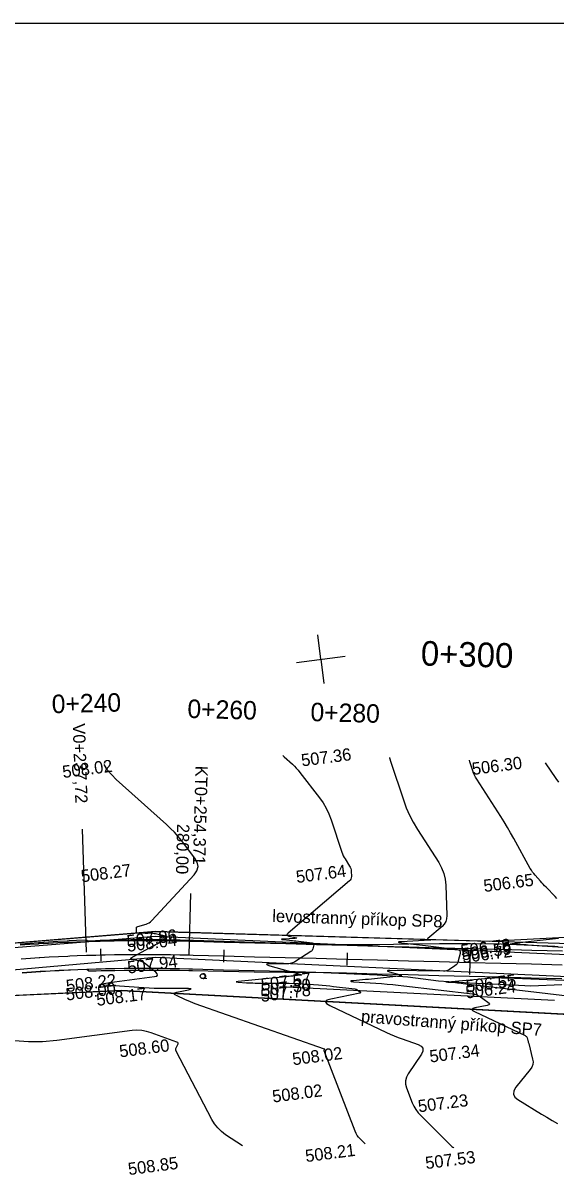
# Model space of a CAD drawing. Extents: x -636600 to -628587, y -1090963 to -1085869.
# Drawn here: x -629567.5 to -629480.9, y -1088270.2 to -1088083.1 of the extents above; entities that cross this region are included whole.
import ezdxf

# ---------------------------------------------------------------- set-up
doc = ezdxf.new("R2010")
doc.units = 0
for name, color, linetype in [('01_PARCELY_NÁVRH_PC', 7, 'Continuous'), ('06_ÚSES_IP_NAVRH', 7, 'Continuous'), ('08_LEGENDA_HV', 7, 'Continuous'), ('40', 7, 'Continuous'), ('42', 7, 'Continuous'), ('43', 7, 'Continuous'), ('Ex_Major Contours', 7, 'Continuous'), ('Ex_Minor Contours', 7, 'Continuous'), ('HEKTOMETRY100', 7, 'Continuous'), ('HEKTOMETRY20', 7, 'Continuous'), ('HL_BODY', 7, 'Continuous'), ('koty_vše', 7, 'Continuous'), ('POLOMERY', 7, 'Continuous'), ('popis', 7, 'Continuous'), ('situace_osa', 7, 'Continuous'), ('situace_těleso', 7, 'Continuous'), ('situace_vozovka', 7, 'Continuous'), ('síť křížků', 7, 'Continuous'), ('VRCHOLY', 7, 'Continuous')]:
    doc.layers.add(name, color=color, linetype=linetype)

msp = doc.modelspace()

# ---------------------------------------------------------------- linework, layer by layer
at = {"layer": '01_PARCELY_NÁVRH_PC'}
for points in [[(-629602.68, -1088235.29), (-629546.01, -1088230.69), (-629491.79, -1088232.23), (-629464.98, -1088230.84), (-629389.93, -1088233.94), (-629387.94, -1088234.58), (-629219.3, -1088240.34)], [(-629178.5, -1088248.88), (-629442.3, -1088243.56), (-629466.5, -1088244.8), (-629551.58, -1088240.26), (-629601.73, -1088242.63)]]:
    msp.add_lwpolyline(points, dxfattribs=at)
at = {"layer": '06_ÚSES_IP_NAVRH'}
msp.add_line((-629525.77, -1088239.59), (-629481.18, -1088241.81), dxfattribs=at)
at = {"layer": '08_LEGENDA_HV'}
msp.add_line((-629847.27, -1088083.08), (-628797.27, -1088083.08), dxfattribs=at)
at = {"layer": '40'}
for p, q in [((-629602.58, -1088236), (-629545.98, -1088231.41)), ((-629545.98, -1088231.41), (-629470.12, -1088234.83)), ((-629545.97, -1088234.93), (-629602.22, -1088239.89)), ((-629470.5, -1088238.43), (-629545.97, -1088234.93))]:
    msp.add_line(p, q, dxfattribs=at)
at = {"layer": '42'}
for p, q in [((-629546.01, -1088230.69), (-629602.68, -1088235.29)), ((-629470, -1088232.95), (-629546.01, -1088230.69)), ((-629601.73, -1088242.63), (-629551.58, -1088240.26)), ((-629551.58, -1088240.26), (-629466.5, -1088244.8))]:
    msp.add_line(p, q, dxfattribs=at)
at = {"layer": '43'}
for p, q in [((-629538.27, -1088238.34), (-629538.17, -1088238.33)), ((-629538.17, -1088238.33), (-629537.67, -1088238.26))]:
    msp.add_line(p, q, dxfattribs=at)
msp.add_circle((-629538.32, -1088237.94), 0.4, dxfattribs=at)
msp.add_arc((-629538.22, -1088237.93), 0.4, 267.0124, 104.498, dxfattribs=at)
at = {"layer": 'Ex_Major Contours'}
msp.add_lwpolyline([(-629525.31, -1088202.07), (-629525.11, -1088202.28), (-629523.75, -1088203.49), (-629523.42, -1088203.8), (-629523.11, -1088204.13), (-629522.8, -1088204.47), (-629522.52, -1088204.83), (-629519.35, -1088208.96), (-629518.77, -1088209.79), (-629518.26, -1088210.65), (-629517.83, -1088211.56), (-629517.47, -1088212.51), (-629515.72, -1088217.8), (-629515.62, -1088218.08), (-629515.5, -1088218.36), (-629515.36, -1088218.63), (-629515.2, -1088218.89), (-629514.46, -1088220.05), (-629514.35, -1088220.24), (-629514.27, -1088220.44), (-629514.22, -1088220.65), (-629514.2, -1088220.86), (-629514.17, -1088221.74), (-629514.19, -1088221.96), (-629514.24, -1088222.15), (-629514.35, -1088222.32), (-629514.49, -1088222.47), (-629524.46, -1088230.94), (-629524.61, -1088231.1), (-629524.64, -1088231.23), (-629524.55, -1088231.33), (-629524.34, -1088231.41), (-629523.29, -1088231.64), (-629523.09, -1088231.7), (-629523.02, -1088231.74), (-629523.09, -1088231.77), (-629523.3, -1088231.79), (-629525.25, -1088231.9), (-629525.44, -1088231.91), (-629525.5, -1088231.93), (-629525.44, -1088231.96), (-629525.25, -1088231.98), (-629524.23, -1088232.1), (-629523.98, -1088232.13), (-629523.72, -1088232.16), (-629523.47, -1088232.19), (-629523.21, -1088232.22), (-629520.53, -1088232.53), (-629520.4, -1088232.57), (-629520.31, -1088232.64), (-629520.28, -1088232.74), (-629520.29, -1088232.87), (-629520.44, -1088233.48), (-629520.48, -1088233.62), (-629520.55, -1088233.75), (-629520.65, -1088233.85), (-629520.77, -1088233.95), (-629523, -1088235.41), (-629523.43, -1088235.65), (-629523.88, -1088235.82), (-629524.34, -1088235.92), (-629524.83, -1088235.95), (-629527.37, -1088235.92), (-629527.81, -1088235.94), (-629527.97, -1088235.99), (-629527.84, -1088236.09), (-629527.41, -1088236.23), (-629522.54, -1088237.59), (-629522.34, -1088237.66), (-629522.27, -1088237.72), (-629522.35, -1088237.77), (-629522.56, -1088237.8), (-629523.69, -1088237.92), (-629523.98, -1088237.94), (-629524.26, -1088237.97), (-629524.55, -1088238), (-629524.83, -1088238.03), (-629532.56, -1088238.79), (-629532.81, -1088238.83), (-629532.9, -1088238.86), (-629532.81, -1088238.88), (-629532.56, -1088238.91), (-629531.19, -1088239), (-629530.84, -1088239.02), (-629530.5, -1088239.03), (-629530.16, -1088239.04), (-629529.81, -1088239.05), (-629525.77, -1088239.05), (-629525.02, -1088239.05), (-629524.27, -1088239.07), (-629523.52, -1088239.11), (-629522.77, -1088239.15), (-629519.52, -1088239.37), (-629518.9, -1088239.42), (-629518.28, -1088239.47), (-629517.67, -1088239.53), (-629517.06, -1088239.6), (-629513.63, -1088240.01), (-629513.51, -1088240.03), (-629513.39, -1088240.07), (-629513.27, -1088240.12), (-629513.16, -1088240.19), (-629512.74, -1088240.48), (-629512.66, -1088240.55), (-629512.64, -1088240.61), (-629512.68, -1088240.65), (-629512.78, -1088240.68), (-629517.52, -1088241.65), (-629518.16, -1088241.85), (-629518.39, -1088242.09), (-629518.22, -1088242.38), (-629517.65, -1088242.72), (-629508.47, -1088247.08), (-629507.85, -1088247.37), (-629507.21, -1088247.64), (-629506.58, -1088247.89), (-629505.93, -1088248.12), (-629503.33, -1088249.04), (-629502.81, -1088249.31), (-629502.55, -1088249.66), (-629502.55, -1088250.11), (-629502.8, -1088250.63), (-629504.94, -1088253.82), (-629505.23, -1088254.36), (-629505.36, -1088254.92), (-629505.35, -1088255.5), (-629505.2, -1088256.09), (-629504.27, -1088258.49), (-629504.01, -1088259.07), (-629503.7, -1088259.62), (-629503.32, -1088260.13), (-629502.89, -1088260.6), (-629497.95, -1088265.5), (-629497.83, -1088265.61), (-629497.71, -1088265.71), (-629497.58, -1088265.8), (-629497.53, -1088265.84)], dxfattribs=at)
at = {"layer": 'Ex_Minor Contours'}
for points in [[(-629507.98, -1088202.42), (-629507.97, -1088202.45), (-629507.74, -1088203.15), (-629505.7, -1088209.31), (-629505.24, -1088210.56), (-629504.71, -1088211.77), (-629504.11, -1088212.94), (-629503.43, -1088214.08), (-629499.98, -1088219.46), (-629499.5, -1088220.33), (-629499.15, -1088221.23), (-629498.93, -1088222.17), (-629498.83, -1088223.15), (-629498.66, -1088228.09), (-629498.69, -1088228.6), (-629498.84, -1088229.07), (-629499.08, -1088229.49), (-629499.44, -1088229.86), (-629501.77, -1088231.84), (-629501.82, -1088231.89), (-629501.82, -1088231.93), (-629501.8, -1088231.96), (-629501.73, -1088231.98), (-629501.41, -1088232.05), (-629501.35, -1088232.07), (-629501.33, -1088232.08), (-629501.35, -1088232.09), (-629501.41, -1088232.1), (-629506.04, -1088232.35), (-629506.41, -1088232.38), (-629506.54, -1088232.42), (-629506.42, -1088232.47), (-629506.05, -1088232.52), (-629504.09, -1088232.74), (-629503.6, -1088232.8), (-629503.11, -1088232.85), (-629502.62, -1088232.91), (-629502.13, -1088232.97), (-629496.95, -1088233.58), (-629496.7, -1088233.64), (-629496.54, -1088233.78), (-629496.48, -1088233.97), (-629496.5, -1088234.23), (-629496.8, -1088235.46), (-629496.88, -1088235.7), (-629497, -1088235.92), (-629497.16, -1088236.1), (-629497.36, -1088236.26), (-629498.24, -1088236.84), (-629498.46, -1088236.96), (-629498.7, -1088237.05), (-629498.95, -1088237.1), (-629499.2, -1088237.12), (-629507.94, -1088237.02), (-629508.24, -1088237.03), (-629508.35, -1088237.07), (-629508.26, -1088237.14), (-629507.97, -1088237.23), (-629506.42, -1088237.67), (-629506.13, -1088237.77), (-629506.03, -1088237.85), (-629506.14, -1088237.92), (-629506.44, -1088237.96), (-629509.92, -1088238.31), (-629510.41, -1088238.36), (-629510.89, -1088238.41), (-629511.38, -1088238.46), (-629511.87, -1088238.5), (-629513.83, -1088238.68), (-629514.2, -1088238.72), (-629514.32, -1088238.76), (-629514.19, -1088238.8), (-629513.83, -1088238.84), (-629509.29, -1088239.14), (-629508.37, -1088239.21), (-629507.45, -1088239.29), (-629506.54, -1088239.38), (-629505.62, -1088239.49), (-629494.49, -1088240.82), (-629494.15, -1088240.88), (-629493.81, -1088240.99), (-629493.49, -1088241.13), (-629493.19, -1088241.32), (-629492, -1088242.14), (-629491.79, -1088242.32), (-629491.74, -1088242.48), (-629491.85, -1088242.6), (-629492.12, -1088242.69), (-629494.12, -1088243.1), (-629494.46, -1088243.2), (-629494.59, -1088243.33), (-629494.5, -1088243.49), (-629494.19, -1088243.68), (-629485.93, -1088247.6), (-629485.82, -1088247.66), (-629485.74, -1088247.74), (-629485.68, -1088247.83), (-629485.63, -1088247.94), (-629485.49, -1088248.4), (-629485.46, -1088248.52), (-629485.42, -1088248.64), (-629485.39, -1088248.76), (-629485.36, -1088248.88), (-629484.72, -1088251.43), (-629484.66, -1088251.88), (-629484.7, -1088252.31), (-629484.84, -1088252.71), (-629485.1, -1088253.1), (-629487.44, -1088255.98), (-629487.79, -1088256.56), (-629487.85, -1088257.09), (-629487.62, -1088257.57), (-629487.1, -1088258), (-629483.29, -1088260.35), (-629482.43, -1088260.87), (-629481.57, -1088261.39), (-629480.7, -1088261.9)], [(-629480.79, -1088225.31), (-629481.08, -1088224.97), (-629482.54, -1088223.49), (-629482.77, -1088223.25), (-629483, -1088223.01), (-629483.22, -1088222.77), (-629483.45, -1088222.52), (-629484.33, -1088221.53), (-629484.55, -1088221.28), (-629484.75, -1088221.02), (-629484.93, -1088220.74), (-629485.1, -1088220.46), (-629487.79, -1088215.57), (-629488.3, -1088214.66), (-629488.82, -1088213.76), (-629489.36, -1088212.87), (-629489.91, -1088211.99), (-629493.78, -1088205.95), (-629493.98, -1088205.62), (-629494.15, -1088205.28), (-629494.31, -1088204.93), (-629494.44, -1088204.57), (-629494.92, -1088203.11), (-629495, -1088202.86)], [(-629511.95, -1088265.16), (-629512.76, -1088264.37), (-629513.01, -1088264.09), (-629513.22, -1088263.8), (-629513.41, -1088263.48), (-629513.56, -1088263.14), (-629518.59, -1088250.06), (-629518.6, -1088250.03), (-629518.6, -1088250.01), (-629518.59, -1088249.98), (-629518.58, -1088249.96), (-629518.51, -1088249.86), (-629518.5, -1088249.83), (-629518.5, -1088249.81), (-629518.52, -1088249.8), (-629518.54, -1088249.79), (-629539.53, -1088242.42), (-629539.93, -1088242.28), (-629540.32, -1088242.12), (-629540.7, -1088241.96), (-629541.09, -1088241.78), (-629542.6, -1088241.06), (-629542.88, -1088240.89), (-629542.97, -1088240.75), (-629542.85, -1088240.63), (-629542.54, -1088240.53), (-629540.62, -1088240.14), (-629540.28, -1088240.06), (-629540.17, -1088240), (-629540.29, -1088239.97), (-629540.64, -1088239.96), (-629544.6, -1088239.95), (-629545.42, -1088239.95), (-629546.23, -1088239.93), (-629547.04, -1088239.89), (-629547.86, -1088239.84), (-629553.43, -1088239.47), (-629554.33, -1088239.38), (-629554.63, -1088239.27), (-629554.34, -1088239.13), (-629553.44, -1088238.98), (-629546.14, -1088238), (-629545.79, -1088237.91), (-629545.64, -1088237.76), (-629545.69, -1088237.56), (-629545.95, -1088237.3), (-629547.8, -1088235.83), (-629547.96, -1088235.72), (-629548.13, -1088235.62), (-629548.31, -1088235.55), (-629548.5, -1088235.5), (-629549.57, -1088235.28), (-629549.62, -1088235.27), (-629549.68, -1088235.25), (-629549.73, -1088235.23), (-629549.78, -1088235.2), (-629549.97, -1088235.07), (-629550, -1088235.04), (-629550.02, -1088235.01), (-629550, -1088234.99), (-629549.96, -1088234.96), (-629546.47, -1088233.08), (-629546.23, -1088232.95), (-629545.99, -1088232.81), (-629545.74, -1088232.66), (-629545.51, -1088232.51), (-629544.11, -1088231.6), (-629544.11, -1088231.59), (-629544.1, -1088231.58), (-629544.09, -1088231.57), (-629544.09, -1088231.56), (-629544.08, -1088231.52), (-629544.08, -1088231.51), (-629544.08, -1088231.5), (-629544.09, -1088231.49), (-629544.1, -1088231.49), (-629544.3, -1088231.47), (-629544.33, -1088231.46), (-629544.37, -1088231.46), (-629544.45, -1088231.45), (-629544.46, -1088231.45), (-629544.47, -1088231.45), (-629544.46, -1088231.44), (-629544.45, -1088231.44), (-629544.32, -1088231.44), (-629544.3, -1088231.43), (-629544.29, -1088231.43), (-629544.3, -1088231.43), (-629544.32, -1088231.42), (-629545.56, -1088231.14), (-629545.78, -1088231.1), (-629546, -1088231.07), (-629546.22, -1088231.04), (-629546.44, -1088231.03), (-629548.74, -1088230.95), (-629548.77, -1088230.95), (-629548.81, -1088230.95), (-629548.84, -1088230.95), (-629548.88, -1088230.94), (-629549.01, -1088230.94), (-629549.04, -1088230.93), (-629549.06, -1088230.92), (-629549.07, -1088230.9), (-629549.08, -1088230.87), (-629549.1, -1088230.2), (-629549.09, -1088230.09), (-629549.05, -1088230), (-629548.98, -1088229.93), (-629548.87, -1088229.88), (-629547.52, -1088229.48), (-629547.26, -1088229.38), (-629547.02, -1088229.26), (-629546.81, -1088229.1), (-629546.61, -1088228.91), (-629539.72, -1088221.47), (-629539.26, -1088220.8), (-629539.08, -1088220.13), (-629539.2, -1088219.44), (-629539.59, -1088218.74), (-629541.76, -1088215.91), (-629542.32, -1088215.22), (-629542.91, -1088214.55), (-629543.53, -1088213.92), (-629544.18, -1088213.31), (-629552.39, -1088205.96), (-629553.79, -1088204.45), (-629554.35, -1088203.54)], [(-629482.68, -1088203.28), (-629480.94, -1088205.8), (-629480.53, -1088206.42)], [(-629480.58, -1088233.17), (-629481.13, -1088233.14), (-629481.68, -1088233.11), (-629482.23, -1088233.08), (-629482.78, -1088233.04), (-629485.45, -1088232.88), (-629485.77, -1088232.86), (-629486.1, -1088232.84), (-629486.42, -1088232.82), (-629486.75, -1088232.81), (-629488.05, -1088232.74), (-629488.29, -1088232.73), (-629488.37, -1088232.7), (-629488.29, -1088232.67), (-629488.05, -1088232.64), (-629485.88, -1088232.38), (-629485.41, -1088232.33), (-629484.94, -1088232.27), (-629484.47, -1088232.22), (-629484.01, -1088232.16), (-629480.53, -1088231.74)], [(-629475.36, -1088241.63), (-629496, -1088239.16), (-629496.31, -1088239.12), (-629496.62, -1088239.09), (-629496.94, -1088239.06), (-629497.25, -1088239.04), (-629498.51, -1088238.95), (-629498.74, -1088238.93), (-629498.82, -1088238.91), (-629498.75, -1088238.88), (-629498.51, -1088238.85), (-629491.31, -1088238.2), (-629491.12, -1088238.19), (-629490.93, -1088238.18), (-629490.74, -1088238.17), (-629490.56, -1088238.17), (-629489.8, -1088238.19), (-629489.61, -1088238.19), (-629489.42, -1088238.2), (-629489.23, -1088238.2), (-629489.04, -1088238.21), (-629471.65, -1088238.89)], [(-629531.86, -1088265.5), (-629534.59, -1088263.69), (-629535.27, -1088263.18), (-629535.87, -1088262.59), (-629536.38, -1088261.94), (-629536.82, -1088261.21), (-629542.63, -1088250.11), (-629542.68, -1088249.98), (-629542.7, -1088249.85), (-629542.68, -1088249.71), (-629542.63, -1088249.58), (-629542.35, -1088249.04), (-629542.31, -1088248.91), (-629542.32, -1088248.81), (-629542.38, -1088248.73), (-629542.5, -1088248.67), (-629546.71, -1088247.12), (-629547.47, -1088246.9), (-629548.23, -1088246.76), (-629549.01, -1088246.73), (-629549.8, -1088246.78), (-629562.03, -1088248.37), (-629564.33, -1088248.58), (-629566.63, -1088248.61), (-629568.92, -1088248.45)]]:
    msp.add_lwpolyline(points, dxfattribs=at)
at = {"layer": 'HEKTOMETRY100'}
msp.add_lwpolyline([(-629494.85, -1088233.69), (-629494.96, -1088237.69)], dxfattribs=at)
at = {"layer": 'HEKTOMETRY20'}
for points in [[(-629554.91, -1088233.48), (-629554.86, -1088235.48)], [(-629534.87, -1088233.64), (-629534.92, -1088235.64)], [(-629514.87, -1088234.16), (-629514.93, -1088236.16)]]:
    msp.add_lwpolyline(points, dxfattribs=at)
at = {"layer": 'HL_BODY'}
msp.add_lwpolyline([(-629540.52, -1088234.49), (-629540.26, -1088224.49)], dxfattribs=at)
at = {"layer": 'POLOMERY'}
msp.add_lwpolyline([(-629540.52, -1088234.49), (-629540.26, -1088224.49)], dxfattribs=at)
at = {"layer": 'situace_osa'}
msp.add_lwpolyline([(-629567.79, -1088235.1), (-629566.27, -1088235), (-629564.88, -1088234.91), (-629564.76, -1088234.9), (-629563.25, -1088234.81), (-629561.73, -1088234.73), (-629560.22, -1088234.66), (-629559.89, -1088234.65), (-629558.71, -1088234.6), (-629557.19, -1088234.55), (-629556.89, -1088234.54), (-629555.68, -1088234.5), (-629554.89, -1088234.48), (-629554.16, -1088234.46), (-629552.64, -1088234.43), (-629551.13, -1088234.41), (-629549.89, -1088234.4), (-629549.61, -1088234.4), (-629548.1, -1088234.39), (-629546.58, -1088234.39), (-629545.07, -1088234.41), (-629544.89, -1088234.41), (-629543.55, -1088234.43), (-629542.03, -1088234.45), (-629540.52, -1088234.49), (-629539.89, -1088234.51), (-629534.89, -1088234.64), (-629529.89, -1088234.77), (-629524.9, -1088234.9), (-629519.9, -1088235.03), (-629514.9, -1088235.16), (-629509.9, -1088235.29), (-629504.9, -1088235.43), (-629499.9, -1088235.56), (-629494.91, -1088235.69), (-629489.91, -1088235.82), (-629484.91, -1088235.95), (-629479.91, -1088236.08)], dxfattribs=at)
at = {"layer": 'situace_těleso'}
for points in [[(-629479.84, -1088233.26), (-629484.83, -1088232.94), (-629489.83, -1088232.71), (-629494.83, -1088232.68), (-629499.83, -1088232.67), (-629504.83, -1088232.76), (-629509.84, -1088232.84), (-629514.84, -1088232.86), (-629519.84, -1088232.76), (-629524.84, -1088232.64), (-629529.83, -1088232.47), (-629534.83, -1088232.31), (-629539.83, -1088232.15), (-629540.46, -1088232.13), (-629541.99, -1088232.09), (-629543.51, -1088232.06), (-629544.86, -1088232.04), (-629545.04, -1088232.03), (-629546.57, -1088232.02), (-629548.1, -1088232.03), (-629549.63, -1088232.04), (-629549.91, -1088232.04), (-629551.16, -1088232.06), (-629552.68, -1088232.09), (-629554.21, -1088232.13), (-629554.95, -1088232.15), (-629555.74, -1088232.18), (-629556.96, -1088232.24), (-629557.27, -1088232.07), (-629558.8, -1088232.15), (-629559.99, -1088232.21), (-629560.33, -1088232.23), (-629561.85, -1088232.33), (-629563.38, -1088232.43), (-629564.9, -1088232.53), (-629565.02, -1088232.54), (-629566.43, -1088232.64), (-629567.95, -1088232.76)], [(-629567.62, -1088237.38), (-629566.12, -1088237.27), (-629564.74, -1088237.18), (-629564.62, -1088237.17), (-629563.12, -1088237.08), (-629561.62, -1088236.99), (-629560.12, -1088236.91), (-629559.79, -1088236.9), (-629558.62, -1088236.86), (-629557.12, -1088236.82), (-629556.81, -1088237.07), (-629555.6, -1088237.05), (-629554.83, -1088237.04), (-629554.1, -1088237.03), (-629552.6, -1088237.01), (-629551.1, -1088236.98), (-629549.87, -1088236.96), (-629549.6, -1088236.96), (-629548.1, -1088236.94), (-629546.59, -1088236.94), (-629545.09, -1088236.94), (-629544.92, -1088236.94), (-629543.59, -1088236.95), (-629542.09, -1088236.97), (-629540.59, -1088237), (-629539.96, -1088237.02), (-629534.96, -1088237.12), (-629529.96, -1088237.23), (-629524.96, -1088237.28), (-629519.96, -1088237.29), (-629514.96, -1088237.51), (-629509.97, -1088237.73), (-629504.97, -1088238.07), (-629499.99, -1088238.7), (-629494.99, -1088239.02), (-629490, -1088239.23), (-629485, -1088239.48), (-629480, -1088239.28)]]:
    msp.add_lwpolyline(points, dxfattribs=at)
at = {"layer": 'situace_vozovka'}
for points in [[(-629567.95, -1088232.86), (-629566.42, -1088232.75), (-629565.02, -1088232.66), (-629564.9, -1088232.65), (-629563.37, -1088232.57), (-629561.85, -1088232.49), (-629560.32, -1088232.42), (-629559.98, -1088232.4), (-629558.79, -1088232.35), (-629557.27, -1088232.3), (-629556.96, -1088232.29), (-629555.74, -1088232.25), (-629554.95, -1088232.23), (-629554.21, -1088232.21), (-629552.68, -1088232.18), (-629551.16, -1088232.16), (-629549.91, -1088232.15), (-629549.63, -1088232.15), (-629548.1, -1088232.14), (-629546.57, -1088232.14), (-629545.04, -1088232.16), (-629544.87, -1088232.16), (-629543.52, -1088232.18), (-629541.99, -1088232.2), (-629540.46, -1088232.24), (-629539.83, -1088232.26), (-629534.83, -1088232.39), (-629529.84, -1088232.52), (-629524.84, -1088232.65), (-629519.84, -1088232.78), (-629514.84, -1088232.91), (-629509.84, -1088233.05), (-629504.84, -1088233.18), (-629499.85, -1088233.31), (-629494.85, -1088233.44), (-629489.85, -1088233.57), (-629484.85, -1088233.7), (-629479.85, -1088233.83)], [(-629567.63, -1088237.34), (-629566.13, -1088237.24), (-629564.74, -1088237.15), (-629564.63, -1088237.15), (-629563.12, -1088237.06), (-629561.62, -1088236.98), (-629560.12, -1088236.91), (-629559.79, -1088236.9), (-629558.62, -1088236.85), (-629557.12, -1088236.8), (-629556.82, -1088236.79), (-629555.61, -1088236.75), (-629554.83, -1088236.73), (-629554.11, -1088236.71), (-629552.61, -1088236.68), (-629551.1, -1088236.66), (-629549.87, -1088236.65), (-629549.6, -1088236.65), (-629548.1, -1088236.64), (-629546.59, -1088236.64), (-629545.09, -1088236.66), (-629544.91, -1088236.66), (-629543.59, -1088236.68), (-629542.08, -1088236.7), (-629540.58, -1088236.74), (-629539.95, -1088236.75), (-629534.95, -1088236.89), (-629529.95, -1088237.02), (-629524.96, -1088237.15), (-629519.96, -1088237.28), (-629514.96, -1088237.41), (-629509.96, -1088237.54), (-629504.96, -1088237.68), (-629499.96, -1088237.81), (-629494.97, -1088237.94), (-629489.97, -1088238.07), (-629484.97, -1088238.2), (-629479.97, -1088238.33)]]:
    msp.add_lwpolyline(points, dxfattribs=at)
at = {"layer": 'síť křížků'}
for p, q in [((-629519.13, -1088186.44), (-629519.64, -1088182.47)), ((-629523.1, -1088186.95), (-629515.16, -1088185.93)), ((-629519.13, -1088186.44), (-629518.62, -1088190.41))]:
    msp.add_line(p, q, dxfattribs=at)
at = {"layer": 'VRCHOLY'}
msp.add_lwpolyline([(-629557.21, -1088234.05), (-629557.87, -1088214.06)], dxfattribs=at)

# ---------------------------------------------------------------- texts
at = {"layer": 'HEKTOMETRY100'}
msp.add_text('0+300', height=4, rotation=358.4926, dxfattribs=at).set_placement((-629502.92, -1088187.46))
at = {"layer": 'HEKTOMETRY20'}
for s, rotation, p in [('0+240', 1.4333, (-629562.81, -1088195.22)), ('0+260', 358.4926, (-629540.83, -1088195.97)), ('0+280', 358.4926, (-629520.84, -1088196.49))]:
    msp.add_text(s, height=3, rotation=rotation, dxfattribs=at).set_placement(p)
at = {"layer": 'HL_BODY'}
msp.add_text('KT0+254,371', height=2, rotation=268.4926, dxfattribs=at).set_placement((-629539.48, -1088203.73))
at = {"layer": 'koty_vše'}
for s, p in [('507.36', (-629522.19, -1088203.87)), ('508.02', (-629560.99, -1088205.75)), ('506.30', (-629494.45, -1088205.25)), ('508.27', (-629557.97, -1088222.69)), ('507.64', (-629523.03, -1088222.81)), ('506.65', (-629492.57, -1088224.27)), ('507.96', (-629550.52, -1088233.28)), ('508.04', (-629550.51, -1088234)), ('506.78', (-629496.28, -1088234.82)), ('506.59', (-629496.17, -1088235.4)), ('506.72', (-629496.06, -1088235.83)), ('507.94', (-629550.42, -1088237.52)), ('508.22', (-629560.39, -1088240.54)), ('507.30', (-629528.73, -1088241.28)), ('507.57', (-629528.72, -1088240.31)), ('506.55', (-629495.42, -1088240.6)), ('508.00', (-629560.44, -1088241.91)), ('508.17', (-629555.46, -1088242.78)), ('507.78', (-629528.79, -1088242.14)), ('506.24', (-629495.48, -1088241.58)), ('508.60', (-629551.74, -1088251.15)), ('508.02', (-629523.63, -1088252.42)), ('507.34', (-629501.34, -1088251.98)), ('508.02', (-629526.89, -1088258.48)), ('507.23', (-629503.21, -1088260.07)), ('508.21', (-629521.53, -1088268.16)), ('507.53', (-629502.03, -1088269.3)), ('508.85', (-629550.32, -1088270.27))]:
    msp.add_text(s, height=2, rotation=7.3173, dxfattribs=at).set_placement(p)
at = {"layer": 'POLOMERY'}
msp.add_text('280,00', height=2, rotation=268.4926, dxfattribs=at).set_placement((-629542.46, -1088213.17))
at = {"layer": 'popis'}
for s, rotation, p in [('levostranný příkop SP8', 358.1294, (-629527.04, -1088229.12)), ('pravostranný příkop SP7', 355.6527, (-629512.65, -1088245.42))]:
    msp.add_text(s, height=2, rotation=rotation, dxfattribs=at).set_placement(p)
at = {"layer": 'VRCHOLY'}
msp.add_text('V0+237,72', height=2, rotation=271.9045, dxfattribs=at).set_placement((-629559.44, -1088196.89))

doc.saveas('drawing.dxf')
